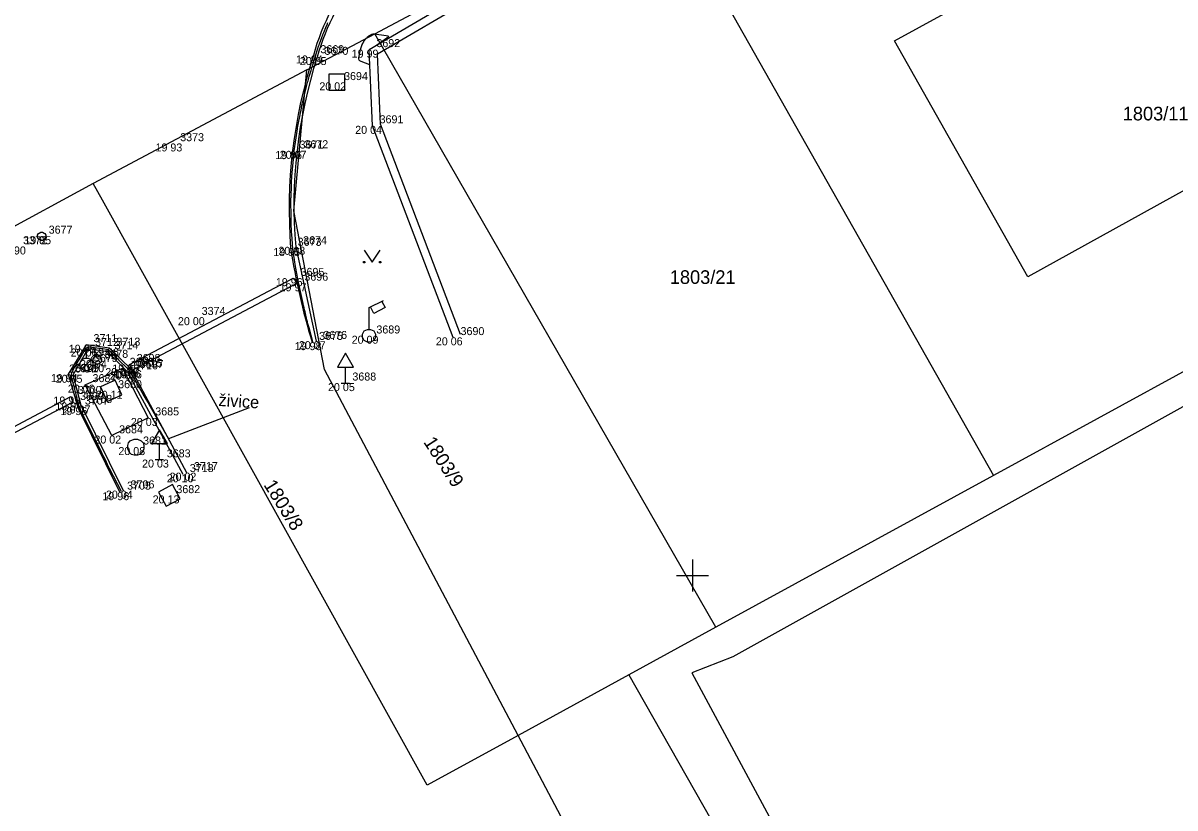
# Model space of a CAD drawing. Extents: x -702257 to -701487, y -1009871 to -1008841.
# Drawn here: x -702070.92 to -702034.93, y -1009707.27 to -1009682.74 of the extents above; entities that cross this region are included whole.
import ezdxf

# ---------------------------------------------------------------- set-up
doc = ezdxf.new("R2010")
doc.units = 0
for name, color, linetype in [('Ex_Major Contours', 7, 'Continuous'), ('Z_body', 7, 'Continuous'), ('Z_body_cisla', 7, 'Continuous'), ('Z_body_vysky_redukovane', 7, 'Continuous'), ('Z_dopravni_znacky', 7, 'Continuous'), ('Z_hektometricka_sit', 7, 'Continuous'), ('Z_katastr_cisla_pozemkova', 7, 'Continuous'), ('Z_katastr_cisla_stavebni', 7, 'Continuous'), ('Z_katastr_hranice', 7, 'Continuous'), ('Z_katastr_znacky_kultur', 7, 'Continuous'), ('Z_komunikace', 7, 'Continuous'), ('Z_obruba', 7, 'Continuous'), ('Z_ploty', 7, 'Continuous'), ('Z_popisy', 7, 'Continuous'), ('Z_rozhranni', 7, 'Continuous'), ('Z_site_kanalizace_znaky', 7, 'Continuous'), ('Z_site_nerozlisene_znaky', 7, 'Continuous'), ('Z_site_plynovod_znaky', 7, 'Continuous'), ('Z_site_vo_znaky', 7, 'Continuous'), ('Z_site_vodovod_znaky', 7, 'Continuous'), ('Z_zlabek', 7, 'Continuous')]:
    doc.layers.add(name, color=color, linetype=linetype)

# ---------------------------------------------------------------- blocks, each defined once
blk = doc.blocks.new('POINT_DISPLAY')
blk.add_line((0, 0), (0, 0))
blk = doc.blocks.new('Z620')
for p, q in [((-0.25, 0.05), (-0.23, 0.13)), ((-0.25, -0.05), (-0.25, 0.05)), ((-0.23, 0.13), (-0.17, 0.2)), ((-0.17, 0.2), (-0.05, 0.25)), ((-0.05, 0.25), (0.05, 0.25)), ((0.05, 0.25), (0.17, 0.2)), ((0.17, 0.2), (0.23, 0.13)), ((0.23, 0.13), (0.25, 0.05)), ((0.25, 0.05), (0.25, -0.05)), ((-0.2, -0.17), (-0.25, -0.05)), ((-0.13, -0.23), (-0.2, -0.17)), ((-0.05, -0.25), (-0.13, -0.23)), ((0.05, -0.25), (-0.05, -0.25)), ((0.13, -0.23), (0.05, -0.25)), ((0.2, -0.17), (0.13, -0.23)), ((0.25, -0.05), (0.2, -0.17))]:
    blk.add_line(p, q)
blk = doc.blocks.new('Z13')
for p, q in [((0, 0.88), (0.45, 1.1)), ((0, 0.2), (0, 0.88)), ((0.15, 0.7), (0.05, 0.9)), ((0.5, 0.88), (0.15, 0.7)), ((0.4, 1.07), (0.5, 0.88)), ((-0.2, 0.05), (-0.15, 0.15)), ((-0.2, -0.05), (-0.2, 0.05)), ((-0.15, 0.15), (-0.05, 0.2)), ((-0.05, 0.2), (0.05, 0.2)), ((0.05, 0.2), (0.15, 0.15)), ((0.15, 0.15), (0.2, 0.05)), ((0.2, 0.05), (0.2, -0.05)), ((-0.15, -0.15), (-0.2, -0.05)), ((-0.05, -0.2), (-0.15, -0.15)), ((0.05, -0.2), (-0.05, -0.2)), ((0.15, -0.15), (0.05, -0.2)), ((0.2, -0.05), (0.15, -0.15))]:
    blk.add_line(p, q)
blk = doc.blocks.new('Z18')
for p, q in [((-0.13, 0.45), (0.13, 0.45)), ((0, 0.2), (0, 0.45)), ((-0.2, 0.05), (-0.15, 0.15)), ((-0.2, -0.05), (-0.2, 0.05)), ((-0.15, 0.15), (-0.05, 0.2)), ((0.15, 0.15), (-0.15, -0.15)), ((-0.05, 0.2), (0.05, 0.2)), ((0.05, 0.2), (0.15, 0.15)), ((0.15, 0.15), (0.2, 0.05)), ((0.2, 0.05), (0.2, -0.05)), ((-0.15, -0.15), (-0.2, -0.05)), ((-0.05, -0.2), (-0.15, -0.15)), ((0.05, -0.2), (-0.05, -0.2)), ((0.15, -0.15), (0.05, -0.2)), ((0.2, -0.05), (0.15, -0.15))]:
    blk.add_line(p, q)
blk = doc.blocks.new('Z614')
for p, q in [((-0.13, 0.03), (-0.1, 0.08)), ((-0.13, -0.03), (-0.13, 0.03)), ((-0.1, 0.08), (-0.08, 0.1)), ((-0.08, 0.1), (-0.03, 0.13)), ((-0.03, 0.13), (0.03, 0.13)), ((0.03, 0.13), (0.08, 0.1)), ((0.08, 0.1), (0.1, 0.08)), ((0.1, 0.08), (0.13, 0.03)), ((0.13, 0.03), (0.13, -0.03)), ((-0.1, -0.08), (-0.13, -0.03)), ((-0.08, -0.1), (-0.1, -0.08)), ((-0.03, -0.13), (-0.08, -0.1)), ((0.03, -0.13), (-0.03, -0.13)), ((0.08, -0.1), (0.03, -0.13)), ((0.1, -0.08), (0.08, -0.1)), ((0.13, -0.03), (0.1, -0.08))]:
    blk.add_line(p, q)
blk = doc.blocks.new('Z608')
for p, q in [((0.25, 0.25), (-0.25, 0.25)), ((-0.25, 0.25), (-0.25, -0.25)), ((0.25, -0.25), (0.25, 0.25)), ((-0.25, -0.25), (0.25, -0.25))]:
    blk.add_line(p, q)
blk = doc.blocks.new('Z527')
for p, q in [((0, 0.93), (-0.25, 0.5)), ((0.25, 0.5), (0, 0.93)), ((-0.25, 0.5), (0.25, 0.5)), ((0, 0), (0, 0.5)), ((-0.13, 0), (0.13, 0))]:
    blk.add_line(p, q)

msp = doc.modelspace()

# ---------------------------------------------------------------- linework, layer by layer
at = {"layer": 'Ex_Major Contours'}
for points in [[(-702061.861, -1009692.703), (-702061.985, -1009692.267), (-702062.002, -1009692.204), (-702062.019, -1009692.141), (-702062.035, -1009692.077), (-702062.05, -1009692.014), (-702062.109, -1009691.76), (-702062.124, -1009691.696), (-702062.139, -1009691.633), (-702062.153, -1009691.569), (-702062.167, -1009691.505), (-702062.272, -1009691.036), (-702062.289, -1009690.96), (-702062.305, -1009690.884), (-702062.321, -1009690.808), (-702062.335, -1009690.731), (-702062.397, -1009690.402), (-702062.409, -1009690.337), (-702062.42, -1009690.273), (-702062.431, -1009690.208), (-702062.441, -1009690.143), (-702062.481, -1009689.875), (-702062.489, -1009689.815), (-702062.496, -1009689.754), (-702062.502, -1009689.694), (-702062.506, -1009689.633), (-702062.524, -1009689.336), (-702062.528, -1009689.269), (-702062.532, -1009689.202), (-702062.54, -1009689.069), (-702062.542, -1009689.035), (-702062.543, -1009689.002), (-702062.544, -1009688.968), (-702062.545, -1009688.935), (-702062.548, -1009688.567), (-702062.549, -1009688.503), (-702062.549, -1009688.438), (-702062.551, -1009688.309), (-702062.551, -1009688.276), (-702062.55, -1009688.244), (-702062.549, -1009688.212), (-702062.548, -1009688.179), (-702062.533, -1009687.807), (-702062.529, -1009687.71), (-702062.522, -1009687.549), (-702062.52, -1009687.517), (-702062.518, -1009687.485), (-702062.516, -1009687.453), (-702062.513, -1009687.421), (-702062.473, -1009686.992), (-702062.448, -1009686.728), (-702062.448, -1009686.727), (-702062.389, -1009686.325), (-702062.379, -1009686.255), (-702062.369, -1009686.185), (-702062.348, -1009686.045), (-702062.343, -1009686.01), (-702062.337, -1009685.975), (-702062.331, -1009685.94), (-702062.324, -1009685.906), (-702062.266, -1009685.611), (-702062.25, -1009685.535), (-702062.235, -1009685.459), (-702062.205, -1009685.307), (-702062.198, -1009685.269), (-702062.189, -1009685.231), (-702062.181, -1009685.193), (-702062.171, -1009685.155), (-702062.128, -1009684.983), (-702062.118, -1009684.942), (-702062.108, -1009684.901), (-702062.097, -1009684.859), (-702062.087, -1009684.818), (-702062.029, -1009684.59), (-702062.017, -1009684.543), (-702062.004, -1009684.497), (-702061.991, -1009684.451), (-702061.977, -1009684.406), (-702061.921, -1009684.22), (-702061.907, -1009684.176), (-702061.894, -1009684.132), (-702061.88, -1009684.087), (-702061.867, -1009684.043), (-702061.8, -1009683.826), (-702061.792, -1009683.802), (-702061.784, -1009683.777), (-702061.777, -1009683.753), (-702061.769, -1009683.729), (-702061.717, -1009683.563), (-702061.685, -1009683.463), (-702061.679, -1009683.443), (-702061.672, -1009683.423), (-702061.666, -1009683.404), (-702061.658, -1009683.384), (-702061.585, -1009683.187), (-702061.557, -1009683.11), (-702061.55, -1009683.091), (-702061.543, -1009683.072), (-702061.535, -1009683.053), (-702061.527, -1009683.035), (-702061.458, -1009682.872), (-702061.411, -1009682.762), (-702061.403, -1009682.743), (-702061.395, -1009682.725)], [(-702060.088, -1009684.046), (-702060.36, -1009683.943), (-702060.397, -1009683.923), (-702060.42, -1009683.896), (-702060.43, -1009683.861), (-702060.427, -1009683.82), (-702060.372, -1009683.565), (-702060.369, -1009683.549), (-702060.365, -1009683.534), (-702060.356, -1009683.503), (-702060.354, -1009683.495), (-702060.352, -1009683.488), (-702060.349, -1009683.48), (-702060.347, -1009683.472), (-702060.335, -1009683.441), (-702060.332, -1009683.433), (-702060.329, -1009683.425), (-702060.326, -1009683.418), (-702060.322, -1009683.41), (-702060.308, -1009683.379), (-702060.304, -1009683.372), (-702060.301, -1009683.364), (-702060.297, -1009683.357), (-702060.293, -1009683.349), (-702060.276, -1009683.32), (-702060.272, -1009683.313), (-702060.268, -1009683.306), (-702060.263, -1009683.299), (-702060.259, -1009683.292), (-702060.24, -1009683.265), (-702060.235, -1009683.259), (-702060.231, -1009683.253), (-702060.226, -1009683.246), (-702060.221, -1009683.24), (-702060.2, -1009683.216), (-702060.196, -1009683.211), (-702060.191, -1009683.205), (-702060.186, -1009683.2), (-702060.181, -1009683.195), (-702060.159, -1009683.174), (-702060.155, -1009683.17), (-702060.15, -1009683.165), (-702060.145, -1009683.161), (-702060.14, -1009683.157), (-702060.118, -1009683.14), (-702060.113, -1009683.136), (-702060.108, -1009683.133), (-702060.103, -1009683.129), (-702060.098, -1009683.126), (-702060.077, -1009683.113), (-702060.068, -1009683.108), (-702060.058, -1009683.103), (-702060.038, -1009683.094), (-702060.029, -1009683.091), (-702060.02, -1009683.088), (-702060.001, -1009683.082), (-702059.993, -1009683.08), (-702059.985, -1009683.079), (-702059.968, -1009683.077), (-702059.964, -1009683.076), (-702059.96, -1009683.076), (-702059.956, -1009683.076), (-702059.952, -1009683.077), (-702059.572, -1009683.123), (-702059.522, -1009683.134), (-702059.502, -1009683.153), (-702059.511, -1009683.179), (-702059.55, -1009683.212), (-702059.879, -1009683.434)], [(-702067.845, -1009697.375), (-702068.216, -1009696.655), (-702068.278, -1009696.534), (-702068.339, -1009696.414), (-702068.399, -1009696.293), (-702068.459, -1009696.172), (-702069.125, -1009694.821), (-702069.148, -1009694.771), (-702069.168, -1009694.72), (-702069.185, -1009694.667), (-702069.199, -1009694.614), (-702069.251, -1009694.399), (-702069.264, -1009694.345), (-702069.277, -1009694.291), (-702069.291, -1009694.238), (-702069.305, -1009694.184), (-702069.398, -1009693.834), (-702069.408, -1009693.778), (-702069.406, -1009693.724), (-702069.394, -1009693.67), (-702069.371, -1009693.618), (-702069.257, -1009693.413), (-702069.228, -1009693.361), (-702069.199, -1009693.31), (-702069.17, -1009693.26), (-702069.14, -1009693.209), (-702068.979, -1009692.939), (-702068.948, -1009692.898), (-702068.91, -1009692.872), (-702068.865, -1009692.859), (-702068.814, -1009692.859), (-702068.548, -1009692.896), (-702068.518, -1009692.9), (-702068.488, -1009692.904), (-702068.458, -1009692.909), (-702068.429, -1009692.914), (-702068.31, -1009692.934), (-702068.282, -1009692.941), (-702068.255, -1009692.953), (-702068.231, -1009692.968), (-702068.209, -1009692.987), (-702068.044, -1009693.154), (-702068.01, -1009693.189), (-702067.975, -1009693.224), (-702067.94, -1009693.259), (-702067.905, -1009693.293), (-702067.692, -1009693.499), (-702067.647, -1009693.547), (-702067.605, -1009693.597), (-702067.567, -1009693.65), (-702067.532, -1009693.705), (-702067.209, -1009694.271), (-702067.145, -1009694.384), (-702067.08, -1009694.497), (-702067.015, -1009694.61), (-702066.95, -1009694.723), (-702066.382, -1009695.71), (-702066.38, -1009695.713), (-702066.377, -1009695.716), (-702066.37, -1009695.721), (-702066.367, -1009695.722), (-702066.363, -1009695.722), (-702063.845, -1009694.75)]]:
    msp.add_lwpolyline(points, dxfattribs=at)
at = {"layer": 'Z_hektometricka_sit'}
for p, q in [((-702050, -1009699.5), (-702050, -1009700.5)), ((-702050.5, -1009700), (-702049.5, -1009700))]:
    msp.add_line(p, q, dxfattribs=at)
at = {"layer": 'Z_katastr_hranice'}
for p, q in [((-702043.69, -1009683.29), (-702031.63, -1009676.63)), ((-702059.93, -1009683.07), (-702051.07, -1009678.36)), ((-702051.07, -1009678.36), (-702040.6, -1009696.88)), ((-702062.05, -1009684.2), (-702059.93, -1009683.07)), ((-702049.27, -1009701.62), (-702059.93, -1009683.07)), ((-702039.52, -1009690.67), (-702043.69, -1009683.29)), ((-702027.53, -1009684.03), (-702039.52, -1009690.67)), ((-702062.05, -1009684.2), (-702068.73, -1009687.75)), ((-702062.46, -1009688.61), (-702062.05, -1009684.2)), ((-702021.4, -1009686.39), (-702040.6, -1009696.88)), ((-702020.98, -1009687.1), (-702048.74, -1009702.55)), ((-702068.73, -1009687.75), (-702082.23, -1009695.09)), ((-702068.44, -1009688.27), (-702068.73, -1009687.75)), ((-702058.29, -1009706.56), (-702068.44, -1009688.27)), ((-702061.5, -1009693.57), (-702062.46, -1009688.61)), ((-702055.45, -1009705), (-702061.5, -1009693.57)), ((-702040.6, -1009696.88), (-702049.27, -1009701.62)), ((-702049.27, -1009701.62), (-702051.99, -1009703.11)), ((-702048.74, -1009702.55), (-702050.02, -1009703.05)), ((-702051.99, -1009703.11), (-702055.45, -1009705)), ((-702051.99, -1009703.11), (-702044.13, -1009716.92)), ((-702050.02, -1009703.05), (-702028.64, -1009742.8)), ((-702055.45, -1009705), (-702058.29, -1009706.56)), ((-702050.24, -1009714.85), (-702055.45, -1009705))]:
    msp.add_line(p, q, dxfattribs=at)
at = {"layer": 'Z_katastr_znacky_kultur'}
msp.add_lwpolyline([(-702060.26, -1009689.835), (-702060.01, -1009690.21), (-702059.76, -1009689.835)], dxfattribs=at)
for centre in [(-702060.26, -1009690.21), (-702059.76, -1009690.21)]:
    msp.add_circle(centre, 0.025, dxfattribs=at)
at = {"layer": 'Z_komunikace'}
for p, q in [((-702068.95, -1009692.79), (-702069.51, -1009693.71)), ((-702068.22, -1009692.9), (-702068.95, -1009692.79)), ((-702067.54, -1009693.56), (-702068.22, -1009692.9)), ((-702069.51, -1009693.71), (-702069.21, -1009694.74)), ((-702065.8, -1009696.79), (-702067.54, -1009693.56)), ((-702067.9, -1009697.4), (-702069.21, -1009694.74))]:
    msp.add_line(p, q, dxfattribs=at)
for centre, major_axis, ratio, start_param, end_param in [((-702054.585, -1009685.786), (-4.743, -5.869), 0.999868, 4.305964, 5.118814), ((-702046.946, -1009688.561), (-1.329, -15.624), 0.998715, 4.485319, 4.874337), ((-702041.974, -1009686.663), (5.831, -20.329), 0.98416, 4.584889, 4.727596)]:
    msp.add_ellipse(centre, major_axis=major_axis, ratio=ratio, start_param=start_param, end_param=end_param, dxfattribs=at)
at = {"layer": 'Z_obruba'}
for p, q in [((-702062.4, -1009689.73), (-702061.76, -1009692.68)), ((-702069.36, -1009693.73), (-702068.89, -1009692.91)), ((-702068.89, -1009692.91), (-702068.29, -1009693)), ((-702068.29, -1009693), (-702067.67, -1009693.63)), ((-702069.11, -1009694.69), (-702069.36, -1009693.73)), ((-702067.67, -1009693.63), (-702065.93, -1009696.84)), ((-702069.11, -1009694.69), (-702067.79, -1009697.35))]:
    msp.add_line(p, q, dxfattribs=at)
for centre, major_axis, ratio, start_param, end_param in [((-702054.58, -1009685.821), (-3.423, -6.597), 0.999679, 4.1031, 4.915384), ((-702047.326, -1009688.432), (2.669, -14.895), 0.999845, 4.224081, 4.621052)]:
    msp.add_ellipse(centre, major_axis=major_axis, ratio=ratio, start_param=start_param, end_param=end_param, dxfattribs=at)
at = {"layer": 'Z_ploty'}
for p, q in [((-702053.86, -1009679.91), (-702060.11, -1009683.57)), ((-702053.73, -1009680.13), (-702059.85, -1009683.71)), ((-702060, -1009685.95), (-702060.11, -1009683.57)), ((-702059.75, -1009685.9), (-702059.85, -1009683.71)), ((-702057.48, -1009692.56), (-702060, -1009685.95)), ((-702057.25, -1009692.47), (-702059.75, -1009685.9))]:
    msp.add_line(p, q, dxfattribs=at)
at = {"layer": 'Z_rozhranni'}
for p, q in [((-702068.98, -1009694.04), (-702067.81, -1009693.52)), ((-702067.81, -1009693.52), (-702067.01, -1009695.08)), ((-702068.15, -1009695.63), (-702068.98, -1009694.04)), ((-702067.01, -1009695.08), (-702068.15, -1009695.63))]:
    msp.add_line(p, q, dxfattribs=at)
at = {"layer": 'Z_zlabek'}
for p, q in [((-702067.59, -1009693.41), (-702062.48, -1009690.71)), ((-702062.36, -1009690.87), (-702067.5, -1009693.59)), ((-702062.48, -1009690.71), (-702062.36, -1009690.87)), ((-702067.5, -1009693.59), (-702067.59, -1009693.41)), ((-702079.89, -1009699.95), (-702069.43, -1009694.41)), ((-702069.43, -1009694.41), (-702069.37, -1009694.59)), ((-702069.37, -1009694.59), (-702079.81, -1009700.09))]:
    msp.add_line(p, q, dxfattribs=at)

# ---------------------------------------------------------------- block references
at = {"layer": 'Z_body'}
for p in [(-702060.11, -1009683.57), (-702061.85, -1009683.75), (-702061.73, -1009683.8), (-702061.12, -1009684.59), (-702060, -1009685.95), (-702066.24, -1009686.5), (-702062.5, -1009686.74), (-702062.36, -1009686.73), (-702070.34, -1009689.4), (-702062.56, -1009689.77), (-702062.4, -1009689.73), (-702062.48, -1009690.71), (-702062.36, -1009690.87), (-702065.56, -1009691.93), (-702061.89, -1009692.71), (-702061.76, -1009692.68), (-702060.11, -1009692.51), (-702057.48, -1009692.56), (-702068.95, -1009692.79), (-702068.89, -1009692.91), (-702068.29, -1009693), (-702068.22, -1009692.9), (-702068.94, -1009693.41), (-702068.6, -1009693.27), (-702067.59, -1009693.41), (-702069.51, -1009693.71), (-702069.36, -1009693.73), (-702067.81, -1009693.52), (-702067.67, -1009693.63), (-702067.54, -1009693.56), (-702067.5, -1009693.59), (-702068.98, -1009694.04), (-702060.85, -1009693.99), (-702069.43, -1009694.41), (-702068.17, -1009694.23), (-702069.37, -1009694.59), (-702069.21, -1009694.74), (-702069.11, -1009694.69), (-702067.01, -1009695.08), (-702068.15, -1009695.63), (-702067.4, -1009695.99), (-702066.66, -1009696.38), (-702065.93, -1009696.84), (-702065.8, -1009696.79), (-702067.9, -1009697.4), (-702067.79, -1009697.35), (-702066.35, -1009697.5)]:
    msp.add_blockref('POINT_DISPLAY', p, dxfattribs=at)
at = {"layer": 'Z_dopravni_znacky'}
for p in [(-702060.85, -1009693.99), (-702066.66, -1009696.38)]:
    msp.add_blockref('Z527', p, dxfattribs=at)
at = {"layer": 'Z_site_kanalizace_znaky'}
msp.add_blockref('Z620', (-702067.4, -1009695.99), dxfattribs=at)
at = {"layer": 'Z_site_nerozlisene_znaky'}
msp.add_blockref('Z608', (-702061.12, -1009684.59), dxfattribs=at)
for p, rotation in [((-702068.17, -1009694.23), 24.3), ((-702066.35, -1009697.5), 27.900000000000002)]:
    msp.add_blockref('Z608', p, dxfattribs=dict(at, rotation=rotation))
at = {"layer": 'Z_site_plynovod_znaky'}
msp.add_blockref('Z614', (-702070.34, -1009689.4), dxfattribs=at)
at = {"layer": 'Z_site_vo_znaky'}
msp.add_blockref('Z13', (-702060.11, -1009692.51), dxfattribs=at)
at = {"layer": 'Z_site_vodovod_znaky'}
for name, p in [('Z18', (-702068.94, -1009693.41)), ('Z614', (-702068.6, -1009693.27))]:
    msp.add_blockref(name, p, dxfattribs=at)

# ---------------------------------------------------------------- texts
at = {"layer": 'Z_body_cisla'}
for s, p in [('3692', (-702059.88, -1009683.49)), ('3669', (-702061.63, -1009683.68)), ('3670', (-702061.5, -1009683.73)), ('3694', (-702060.89, -1009684.52)), ('3691', (-702059.78, -1009685.87)), ('3373', (-702066.01, -1009686.43)), ('3671', (-702062.28, -1009686.66)), ('3672', (-702062.13, -1009686.65)), ('3677', (-702070.12, -1009689.32)), ('3372', (-702070.92, -1009689.65)), ('3673', (-702062.34, -1009689.7)), ('3674', (-702062.17, -1009689.65)), ('3695', (-702062.25, -1009690.64)), ('3696', (-702062.13, -1009690.79)), ('3374', (-702065.34, -1009691.86)), ('3676', (-702061.54, -1009692.61)), ('3689', (-702059.88, -1009692.44)), ('3690', (-702057.25, -1009692.49)), ('3711', (-702068.72, -1009692.71)), ('3712', (-702068.67, -1009692.83)), ('3714', (-702068.06, -1009692.93)), ('3713', (-702068, -1009692.82)), ('3675', (-702061.67, -1009692.64)), ('3679', (-702068.71, -1009693.33)), ('3678', (-702068.38, -1009693.2)), ('3698', (-702067.37, -1009693.33)), ('3709', (-702069.29, -1009693.64)), ('3710', (-702069.13, -1009693.65)), ('3686', (-702067.59, -1009693.45)), ('3716', (-702067.45, -1009693.56)), ('3715', (-702067.31, -1009693.49)), ('3697', (-702067.28, -1009693.52)), ('3687', (-702068.75, -1009693.96)), ('3688', (-702060.63, -1009693.91)), ('3700', (-702069.21, -1009694.33)), ('3680', (-702067.95, -1009694.15)), ('3699', (-702069.14, -1009694.52)), ('3707', (-702068.99, -1009694.66)), ('3708', (-702068.88, -1009694.61)), ('3685', (-702066.79, -1009695)), ('3684', (-702067.92, -1009695.56)), ('3681', (-702067.17, -1009695.91)), ('3683', (-702066.43, -1009696.31)), ('3718', (-702065.71, -1009696.77)), ('3717', (-702065.58, -1009696.71)), ('3706', (-702067.56, -1009697.28)), ('3705', (-702067.67, -1009697.32)), ('3682', (-702066.13, -1009697.43))]:
    msp.add_text(s, height=0.25, dxfattribs=at).set_placement(p)
at = {"layer": 'Z_body_vysky_redukovane'}
for s, p in [('19 99', (-702060.652, -1009683.82)), ('19 94', (-702062.392, -1009684)), ('20 05', (-702062.272, -1009684.05)), ('20 02', (-702061.662, -1009684.84)), ('20 04', (-702060.542, -1009686.2)), ('19 93', (-702066.782, -1009686.75)), ('19 96', (-702063.042, -1009686.99)), ('20 07', (-702062.902, -1009686.98)), ('19 85', (-702070.882, -1009689.65)), ('19 90', (-702071.671, -1009689.97)), ('19 95', (-702063.102, -1009690.02)), ('20 08', (-702062.942, -1009689.98)), ('19 96', (-702063.022, -1009690.96)), ('19 97', (-702062.902, -1009691.12)), ('20 00', (-702066.081, -1009692.18)), ('19 98', (-702062.432, -1009692.96)), ('20 07', (-702062.302, -1009692.93)), ('20 09', (-702060.652, -1009692.76)), ('20 06', (-702058.022, -1009692.81)), ('19 95', (-702069.492, -1009693.04)), ('20 06', (-702069.432, -1009693.16)), ('20 05', (-702068.832, -1009693.25)), ('19 96', (-702068.762, -1009693.15)), ('20 07', (-702069.482, -1009693.66)), ('20 04', (-702069.142, -1009693.52)), ('19 96', (-702068.132, -1009693.66)), ('19 94', (-702070.052, -1009693.96)), ('20 05', (-702069.902, -1009693.98)), ('20 05', (-702068.352, -1009693.77)), ('20 05', (-702068.212, -1009693.88)), ('19 96', (-702068.082, -1009693.81)), ('19 96', (-702068.042, -1009693.84)), ('20 06', (-702069.522, -1009694.29)), ('20 05', (-702061.392, -1009694.24)), ('19 95', (-702069.972, -1009694.66)), ('20 11', (-702068.649, -1009694.48)), ('19 94', (-702069.912, -1009694.84)), ('19 96', (-702069.752, -1009694.99)), ('20 07', (-702069.652, -1009694.94)), ('20 03', (-702067.552, -1009695.33)), ('20 02', (-702068.692, -1009695.88)), ('20 08', (-702067.942, -1009696.24)), ('20 03', (-702067.202, -1009696.63)), ('20 10', (-702066.43, -1009697.09)), ('20 02', (-702066.342, -1009697.04)), ('19 96', (-702068.442, -1009697.65)), ('20 04', (-702068.332, -1009697.6)), ('20 13', (-702066.871, -1009697.75))]:
    msp.add_text(s, height=0.25, dxfattribs=at).set_placement(p)
at = {"layer": 'Z_katastr_cisla_pozemkova'}
msp.add_text('1803/21', height=0.425, dxfattribs=at).set_placement((-702050.711, -1009690.89))
for s, rotation, p in [('1803/9', 303, (-702058.424, -1009695.833)), ('1803/8', 302, (-702063.418, -1009697.17))]:
    msp.add_text(s, height=0.425, rotation=rotation, dxfattribs=at).set_placement(p)
at = {"layer": 'Z_katastr_cisla_stavebni'}
msp.add_text('1803/11', height=0.425, dxfattribs=at).set_placement((-702036.557, -1009685.78))
at = {"layer": 'Z_popisy'}
msp.add_text('živice', height=0.38, rotation=356.4, dxfattribs=at).set_placement((-702064.823, -1009694.703))

doc.saveas('drawing.dxf')
